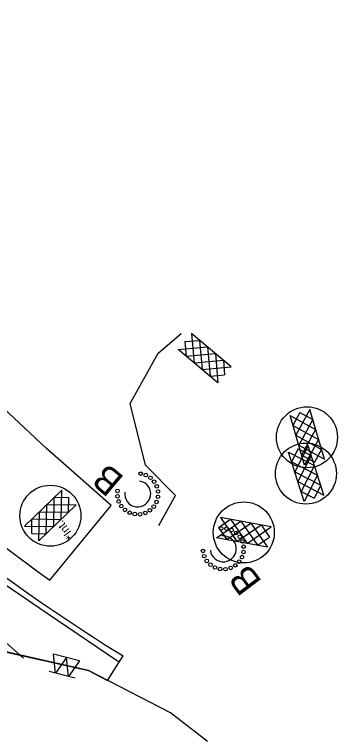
# Model space of a CAD drawing. Extents: x 400935 to 481562, y 415700 to 505362.
# Drawn here: x 476680.8 to 476861.2, y 500513.5 to 500919.4 of the extents above; entities that cross this region are included whole.
import ezdxf

# ---------------------------------------------------------------- set-up
doc = ezdxf.new("R2010")
doc.units = 0
for name, color, linetype in [('Earth Berm for Slope Drains Final', 7, 'Continuous'), ('Excelsior Wattle Line Style Final', 7, 'Continuous'), ('Label B Both CELL', 7, 'Continuous'), ('Label B Final CELL', 7, 'Continuous'), ('Matting on Slope Note Final CELL', 7, 'Continuous'), ('Old_Level_2', 7, 'Continuous'), ('Rock Pipe Inlet Sediment Trap Type B Both CELL', 7, 'Continuous'), ('Rock Pipe Inlet Sediment Trap Type B Final CELL', 7, 'Continuous'), ('Rock Silt Check Type A Final CELL', 7, 'Continuous'), ('Rock Silt Check Type A with Matting and PAM Both CELL', 7, 'Continuous'), ('Rock Silt Check Type A with Matting and PAM CG CELL', 7, 'Continuous'), ('Scratch_Level_4', 7, 'Continuous'), ('Special Sediment Control Fence Section Both CELL', 7, 'Continuous'), ('Temporary Silt Fence Both', 7, 'Continuous'), ('Temporary Silt Fence Final', 7, 'Continuous')]:
    doc.layers.add(name, color=color, linetype=linetype)

msp = doc.modelspace()

# ---------------------------------------------------------------- linework, layer by layer
at = {"layer": 'Earth Berm for Slope Drains Final'}
msp.add_lwpolyline([(476738.89, 500557.95), (476698.94, 500585.02), (476659, 500612.09), (476650.05, 500618.16)], dxfattribs=at)
at = {"layer": 'Excelsior Wattle Line Style Final'}
msp.add_line((476685.75, 500559.92), (476440.04, 500777.65), dxfattribs=at)
at = {"layer": 'Matting on Slope Note Final CELL'}
for p, q in [((476666.18, 500565.67), (476722.02, 500553.15)), ((476732.81, 500547.58), (476741.45, 500561.24)), ((476722.02, 500553.15), (476732.81, 500547.58))]:
    msp.add_line(p, q, dxfattribs=at)
msp.add_arc((477327.21, 501507.62), 1113, 218.24077, 238.24455, dxfattribs=at)
at = {"layer": 'Old_Level_2'}
for p, q in [((476707.12, 500653.83), (476686.34, 500633.75)), ((476706.85, 500637.5), (476707.12, 500653.83)), ((476702.68, 500633.47), (476702.99, 500649.84)), ((476702.99, 500649.84), (476711.16, 500649.67)), ((476711.02, 500641.6), (476711.16, 500649.67)), ((476715.15, 500645.53), (476694.37, 500625.44)), ((476698.55, 500629.46), (476698.82, 500645.81)), ((476698.82, 500645.81), (476715.15, 500645.53)), ((476694.37, 500625.44), (476694.65, 500641.77)), ((476694.65, 500641.77), (476711.02, 500641.53)), ((476690.37, 500629.57), (476690.51, 500637.78)), ((476690.51, 500637.78), (476706.85, 500637.5)), ((476686.34, 500633.75), (476702.68, 500633.47)), ((476690.37, 500629.57), (476698.55, 500629.46))]:
    msp.add_line(p, q, dxfattribs=at)
msp.add_circle((476700.81, 500639.52), 17.04, dxfattribs=at)
at = {"layer": 'Rock Pipe Inlet Sediment Trap Type B Both CELL'}
for centre in [(476751.25, 500663.03), (476754.12, 500662.22), (476756.69, 500660.69), (476758.76, 500658.55), (476760.22, 500655.95), (476738.26, 500650.39), (476738.3, 500653.37), (476760.91, 500650.07), (476760.95, 500653.05), (476738.99, 500647.5), (476760.1, 500647.2), (476740.44, 500644.9), (476742.52, 500642.76), (476756.43, 500642.56), (476758.57, 500644.64), (476745.08, 500641.23), (476747.95, 500640.42), (476750.93, 500640.38), (476753.83, 500641.11)]:
    msp.add_circle(centre, 1.01, dxfattribs=at)
msp.add_arc((476749.6, 500651.72), 7.26, 171.6962, 81.6874, dxfattribs=at)
at = {"layer": 'Rock Pipe Inlet Sediment Trap Type B Final CELL'}
for centre in [(476796.2, 500632.41), (476799.19, 500632.33), (476802.05, 500631.49), (476804.59, 500629.93), (476806.64, 500627.77), (476808.07, 500625.15), (476808.77, 500622.25), (476786.05, 500619.84), (476808.69, 500619.27), (476786.75, 500616.94), (476788.17, 500614.32), (476806.29, 500613.87), (476807.85, 500616.41), (476790.23, 500612.16), (476792.77, 500610.61), (476795.63, 500609.76), (476798.61, 500609.69), (476801.51, 500610.39), (476804.13, 500611.81)]:
    msp.add_circle(centre, 1.01, dxfattribs=at)
msp.add_arc((476797.41, 500621.05), 7.26, 186.0579, 96.0491, dxfattribs=at)
at = {"layer": 'Rock Silt Check Type A Final CELL'}
for p, q in [((476779.71, 500741.19), (476781.13, 500724.92)), ((476801.85, 500722.61), (476779.71, 500741.19)), ((476775.97, 500736.76), (476784.15, 500737.46)), ((476775.97, 500736.76), (476776.72, 500728.61)), ((476784.15, 500737.46), (476785.57, 500721.19)), ((476772.28, 500732.35), (476788.56, 500733.77)), ((476794.42, 500713.76), (476772.28, 500732.35)), ((476788.56, 500733.77), (476790.01, 500717.46)), ((476776.72, 500728.61), (476793, 500730.04)), ((476793, 500730.04), (476794.42, 500713.76)), ((476781.13, 500724.92), (476797.44, 500726.31)), ((476797.44, 500726.31), (476798.13, 500718.16)), ((476785.57, 500721.19), (476801.85, 500722.61)), ((476790.09, 500717.47), (476798.13, 500718.16))]:
    msp.add_line(p, q, dxfattribs=at)
at = {"layer": 'Rock Silt Check Type A with Matting and PAM Both CELL'}
for p, q in [((476842.78, 500667.83), (476834.68, 500695.57)), ((476834.68, 500695.57), (476849, 500687.73)), ((476840.19, 500697.2), (476836.29, 500690)), ((476845.76, 500698.81), (476837.92, 500684.49)), ((476840.19, 500697.2), (476847.39, 500693.25)), ((476853.87, 500671.07), (476845.76, 500698.81)), ((476847.39, 500693.25), (476839.54, 500678.92)), ((476836.29, 500690), (476850.63, 500682.16)), ((476849, 500687.73), (476841.17, 500673.35)), ((476837.92, 500684.49), (476852.26, 500676.59)), ((476850.63, 500682.16), (476842.78, 500667.83)), ((476839.21, 500676.84), (476835.51, 500669.54)), ((476844.74, 500678.61), (476837.29, 500664.07)), ((476839.21, 500676.84), (476846.52, 500673.09)), ((476839.54, 500678.92), (476853.87, 500671.07)), ((476853.61, 500651.1), (476844.74, 500678.61)), ((476852.26, 500676.59), (476848.31, 500669.43)), ((476842.61, 500647.56), (476833.75, 500675.06)), ((476833.75, 500675.06), (476848.28, 500667.61)), ((476846.52, 500673.09), (476839.07, 500658.55)), ((476841.23, 500673.32), (476848.31, 500669.43)), ((476835.51, 500669.54), (476850.06, 500662.09)), ((476848.28, 500667.61), (476840.85, 500653.03)), ((476837.29, 500664.07), (476851.84, 500656.57)), ((476850.06, 500662.09), (476842.61, 500647.56)), ((476839.07, 500658.55), (476853.61, 500651.1)), ((476851.84, 500656.57), (476848.09, 500649.31)), ((476840.91, 500653), (476848.09, 500649.31))]:
    msp.add_line(p, q, dxfattribs=at)
for centre in [(476844.14, 500683.33), (476843.54, 500663.08)]:
    msp.add_circle(centre, 17.04, dxfattribs=at)
at = {"layer": 'Rock Silt Check Type A with Matting and PAM CG CELL'}
for p, q in [((476795.79, 500638.63), (476805.02, 500625.15)), ((476824.2, 500633.32), (476795.79, 500638.63)), ((476793.67, 500627.27), (476807.15, 500636.5)), ((476794.71, 500632.93), (476801.49, 500637.56)), ((476799.37, 500626.19), (476812.85, 500635.44)), ((476801.49, 500637.56), (476810.72, 500624.09)), ((476807.15, 500636.5), (476816.43, 500623.02)), ((476812.85, 500635.44), (476822.08, 500621.96)), ((476794.71, 500632.93), (476799.37, 500626.19)), ((476805.02, 500625.15), (476818.55, 500634.37)), ((476810.72, 500624.09), (476824.2, 500633.32)), ((476818.55, 500634.37), (476823.15, 500627.61)), ((476822.08, 500621.96), (476793.67, 500627.27)), ((476816.48, 500623.06), (476823.15, 500627.61))]:
    msp.add_line(p, q, dxfattribs=at)
msp.add_circle((476808.87, 500630.18), 17.04, dxfattribs=at)
at = {"layer": 'Scratch_Level_4'}
msp.add_lwpolyline([(476700.51, 500603.6), (476734.83, 500645.29), (476698.65, 500677.13), (476625.62, 500745.44), (476555.03, 500816.27), (476486.96, 500889.51), (476460.53, 500919.37), (476412.38, 500891.32), (476470.62, 500817.51), (476516.82, 500763.81), (476555.4, 500723.85), (476589.04, 500692.09), (476643.8, 500645.68), (476693.9, 500608.23)], close=True, dxfattribs=at)
at = {"layer": 'Special Sediment Control Fence Section Both CELL'}
for p, q in [((476717.12, 500558.45), (476702.59, 500562.17)), ((476714.63, 500548.76), (476700.1, 500552.49))]:
    msp.add_line(p, q, dxfattribs=at)
for points in [[(476709.85, 500560.31), (476703.74, 500551.56), (476702.59, 500562.17)], [(476717.12, 500558.45), (476711, 500549.69), (476709.85, 500560.31)]]:
    msp.add_lwpolyline(points, dxfattribs=at)
at = {"layer": 'Temporary Silt Fence Both'}
msp.add_lwpolyline([(476788.67, 500513.49), (476767.9, 500529.47), (476722.02, 500553.15), (476668.42, 500565.17)], dxfattribs=at)
at = {"layer": 'Temporary Silt Fence Final'}
msp.add_lwpolyline([(476761.45, 500634.13), (476770.69, 500650.74), (476753.89, 500667.68), (476745.32, 500702.21), (476761.03, 500730.27), (476773.87, 500741.26)], dxfattribs=at)

# ---------------------------------------------------------------- texts
at = {"layer": 'Label B Both CELL'}
msp.add_text('B', height=15, rotation=139.8502, dxfattribs=at).set_placement((476742.61, 500660.78))
at = {"layer": 'Label B Final CELL'}
msp.add_text('B', height=15, rotation=127.1236, dxfattribs=at).set_placement((476819.36, 500602.72))
at = {"layer": 'Old_Level_2'}
msp.add_text('*Int.', height=4.746, rotation=127.1236, dxfattribs=at).set_placement((476714.23, 500628.44))

doc.saveas('drawing.dxf')
